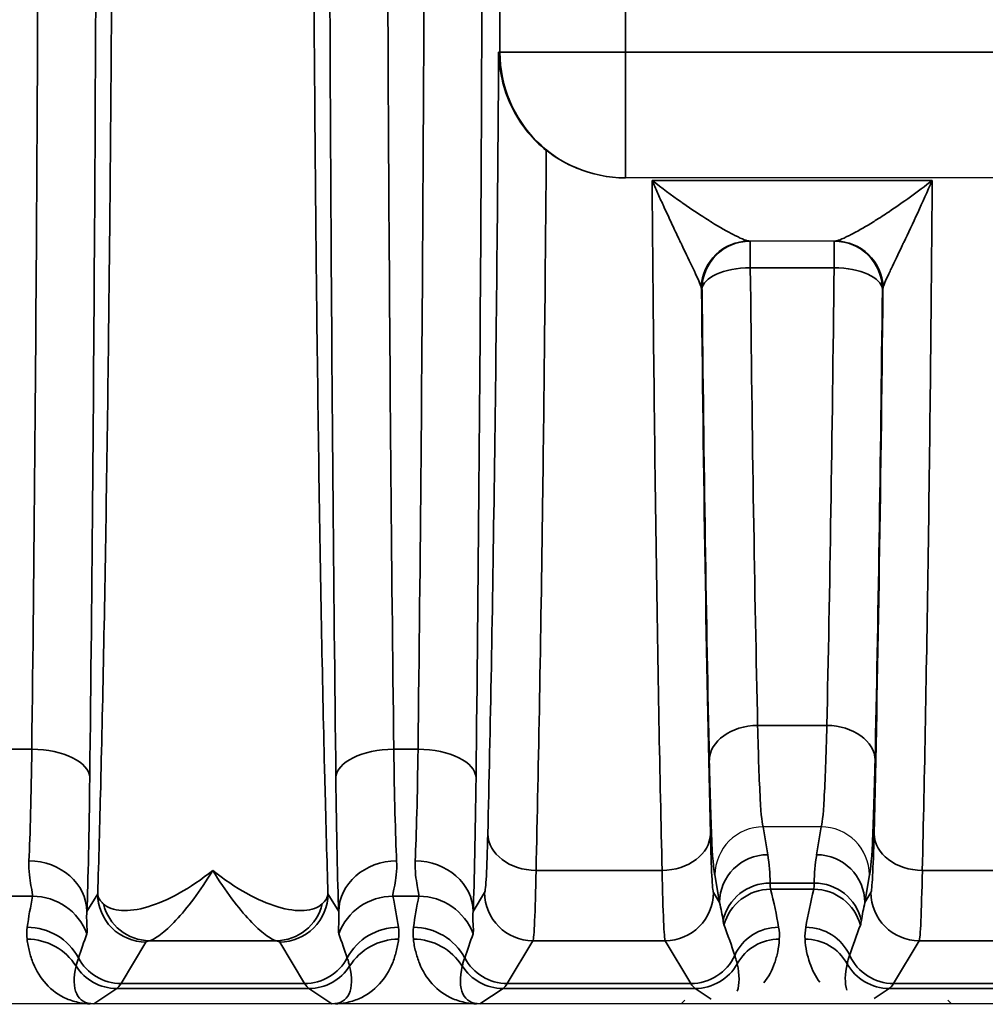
# Model space of a CAD drawing. Header units: millimetres. Extents: x 399 to 6233, y -1870 to 1602.
# Tile 634 of 656: x 5346 to 5356, y 736 to 746. Entities that reach past the tile are written whole.
import ezdxf

# ---------------------------------------------------------------- set-up
doc = ezdxf.new("R2010")
doc.units = ezdxf.units.MM
for name, color, linetype, lineweight in [('AM_5', 3, 'Continuous', 25), ('可見 (ISO)', 7, 'Continuous', 25), ('窄部可見 (ISO)', 7, 'Continuous', 35)]:
    doc.layers.add(name, color=color, linetype=linetype, lineweight=lineweight)
doc.styles.add('尺寸標註', font='romans.shx', dxfattribs={"bigfont": 'CHINESET.SHX'})
doc.dimstyles.new('CNS1$0', dxfattribs={"dimtxt": 2.5, "dimasz": 2.5, "dimexe": 1, "dimexo": 1, "dimgap": 1.5, "dimtad": 1, "dimtoh": 1, "dimdec": 1, "dimdsep": 46, "dimtxsty": '尺寸標註', "dimcen": 0, "dimclrd": 2, "dimclre": 2, "dimclrt": 1, "dimadec": 0, "dimazin": 2, "dimtp": 0.1, "dimtm": 0.1, "dimtfac": 0.71, "dimtdec": 1, "dimtmove": 0, "dimatfit": 0, "dimfxl": 0, "dimlwd": 13, "dimlwe": 13, "dimarcsym": 0})

# ---------------------------------------------------------------- blocks, each defined once
blk = doc.blocks.new('*D307')
at = {"layer": 'AM_5', "color": 2, "lineweight": 13}
for p, q in [((5314.686, 750.079), (5314.686, 719.715)), ((5530.199, 744.193), (5530.199, 719.715)), ((5317.186, 720.715), (5527.699, 720.715))]:
    blk.add_line(p, q, dxfattribs=at)
at = {"layer": 'AM_5', "color": 2, "lineweight": -2}
for points in [[(5317.186, 721.132), (5317.186, 720.298), (5314.686, 720.715)], [(5527.699, 721.132), (5527.699, 720.298), (5530.199, 720.715)]]:
    blk.add_solid(points, dxfattribs=at)
at = {"layer": 'Defpoints', "color": 0, "lineweight": -2}
for p in [(5314.686, 751.079), (5530.199, 745.193), (5530.199, 720.715)]:
    blk.add_point(p, dxfattribs=at)
at = {"layer": 'AM_5', "color": 1, "insert": (5422.443, 723.465), "char_height": 2.5, "attachment_point": 5, "style": '尺寸標註'}
blk.add_mtext('215.5', dxfattribs=at)

msp = doc.modelspace()

# ---------------------------------------------------------------- linework, layer by layer
at = {"layer": '可見 (ISO)'}
for p, q in [((5351.909, 744.234), (5351.898, 744.234)), ((5363.363, 744.234), (5351.909, 744.234)), ((5354.082, 743.579), (5353.191, 743.579)), ((5353.337, 737.513), (5353.336, 737.513)), ((5353.936, 737.513), (5353.337, 737.513)), ((5353.936, 737.513), (5353.936, 737.513)), ((5435.136, 735.679), (5330.636, 735.679)), ((5352.523, 735.716), (5352.486, 735.679)), ((5355.249, 735.716), (5355.286, 735.679))]:
    msp.add_line(p, q, dxfattribs=at)
for start, end in [(79.3817, 79.3821), (121.004, 121.0048)]:
    msp.add_arc((5354.221, 740.579), 3, start, end, dxfattribs=at)
for points, knots in [([(5350.596, 745.534), (5350.596, 745.533), (5350.596, 745.531), (5350.597, 745.437), (5350.608, 745.345), (5350.65, 745.16), (5350.682, 745.068), (5350.77, 744.882), (5350.828, 744.791), (5350.955, 744.637), (5351.021, 744.573), (5351.09, 744.517)], [-0.000535, -0.000535, -0.000535, -0.000535, 0, 0, 0.0290077, 0.0290077, 0.0592099, 0.0592099, 0.0917988, 0.0917988, 0.1194025, 0.1194025, 0.1194025, 0.1194025]), ([(5351.898, 744.234), (5351.735, 744.234), (5351.562, 744.267), (5351.29, 744.379), (5351.183, 744.443), (5351.09, 744.517)], [0, 0, 0, 0, 0.048819, 0.048819, 0.08433896, 0.08433896, 0.08433896, 0.08433896]), ([(5353.336, 737.513), (5353.204, 737.512), (5353.075, 737.458), (5352.983, 737.366), (5352.891, 737.274), (5352.837, 737.143), (5352.836, 737.014)], [0, 0, 0, 0, 0.0003900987, 0.0003900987, 0.0003900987, 0.0007801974, 0.0007801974, 0.0007801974, 0.0007801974]), ([(5354.436, 737.014), (5354.436, 737.145), (5354.381, 737.274), (5354.289, 737.366), (5354.197, 737.458), (5354.068, 737.512), (5353.936, 737.513)], [-0.0000151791, -0.0000151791, -0.0000151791, -0.0000151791, 0.0003786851, 0.0003786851, 0.0003786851, 0.0007725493, 0.0007725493, 0.0007725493, 0.0007725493]), ([(5346.403, 735.679), (5346.399, 735.679), (5346.394, 735.679), (5346.389, 735.679), (5346.382, 735.679), (5346.374, 735.679), (5346.367, 735.679)], [-0.00000491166, -0.00000491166, -0.00000491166, -0.00000491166, 0.00001268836, 0.00001268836, 0.00001268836, 0.00003478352, 0.00003478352, 0.00003478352, 0.00003478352]), ([(5348.905, 735.679), (5348.898, 735.679), (5348.891, 735.679), (5348.884, 735.679), (5348.879, 735.679), (5348.874, 735.679), (5348.869, 735.679)], [0.00000000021, 0.00000000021, 0.00000000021, 0.00000000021, 0.00002113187, 0.00002113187, 0.00002113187, 0.0000394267, 0.0000394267, 0.0000394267, 0.0000394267]), ([(5350.403, 735.679), (5350.398, 735.679), (5350.391, 735.679), (5350.384, 735.679), (5350.379, 735.679), (5350.373, 735.679), (5350.367, 735.679)], [-0.00000491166, -0.00000491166, -0.00000491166, -0.00000491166, 0.00001772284, 0.00001772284, 0.00001772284, 0.00003506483, 0.00003506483, 0.00003506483, 0.00003506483])]:
    msp.add_open_spline(points, degree=3, knots=knots, dxfattribs=at)
at = {"layer": '窄部可見 (ISO)'}
for p, q in [((5350.61, 745.534), (5350.61, 756.623)), ((5351.909, 756.623), (5351.909, 745.534)), ((5350.596, 745.534), (5350.61, 745.534)), ((5350.61, 745.534), (5351.909, 745.534)), ((5351.909, 745.534), (5363.363, 745.534)), ((5351.909, 745.534), (5351.909, 744.234)), ((5352.185, 744.208), (5355.087, 744.208)), ((5353.202, 743.579), (5353.202, 743.303)), ((5354.07, 743.579), (5354.07, 743.303)), ((5354.07, 743.303), (5353.202, 743.303)), ((5352.702, 743.079), (5352.697, 743.079)), ((5354.575, 743.079), (5354.57, 743.079)), ((5353.995, 738.563), (5353.278, 738.563)), ((5345.51, 738.317), (5345.762, 738.317)), ((5349.51, 738.317), (5349.762, 738.317)), ((5353.336, 737.513), (5353.383, 737.224)), ((5353.889, 737.224), (5353.936, 737.513)), ((5350.984, 737.061), (5352.289, 737.061)), ((5352.883, 736.728), (5352.836, 737.014)), ((5354.436, 737.014), (5354.389, 736.728)), ((5354.984, 737.061), (5356.289, 737.061)), ((5353.408, 736.93), (5353.864, 736.93)), ((5345.77, 736.794), (5345.502, 736.794)), ((5346.332, 736.634), (5346.444, 736.819)), ((5348.829, 736.819), (5348.94, 736.634)), ((5349.77, 736.794), (5349.502, 736.794)), ((5350.332, 736.634), (5350.451, 736.832)), ((5352.821, 736.832), (5352.883, 736.728)), ((5353.859, 736.867), (5353.413, 736.867)), ((5354.389, 736.728), (5354.451, 736.832)), ((5346.944, 736.319), (5346.686, 735.889)), ((5348.293, 736.332), (5346.98, 736.332)), ((5348.587, 735.889), (5348.329, 736.319)), ((5350.951, 736.332), (5350.686, 735.889)), ((5352.321, 736.332), (5350.951, 736.332)), ((5352.587, 735.889), (5352.321, 736.332)), ((5354.951, 736.332), (5354.686, 735.889)), ((5356.321, 736.332), (5354.951, 736.332)), ((5346.686, 735.889), (5348.587, 735.889)), ((5350.686, 735.889), (5352.587, 735.889)), ((5354.686, 735.889), (5356.587, 735.889)), ((5346.642, 735.838), (5346.403, 735.679)), ((5348.631, 735.838), (5346.642, 735.838)), ((5348.869, 735.679), (5348.631, 735.838)), ((5350.642, 735.838), (5350.403, 735.679)), ((5352.631, 735.838), (5350.642, 735.838)), ((5352.797, 735.727), (5352.631, 735.838)), ((5354.642, 735.838), (5354.484, 735.733)), ((5356.631, 735.838), (5354.642, 735.838))]:
    msp.add_line(p, q, dxfattribs=at)
for centre, major_axis, ratio, start_param, end_param in [((5345.276, 751.079), (0, 26), 0.02143, 4.199317, 4.712389), ((5349.276, 751.079), (0, 26), 0.02143, 4.199317, 4.712389), ((5351.909, 745.534), (0, -1.3), 0.999781, 4.712389, 6.283185), ((5353.191, 743.079), (0, 0.5), 0.994724, 0, 1.5306), ((5353.197, 743.079), (0, 0.5), 0.999781, 0, 1.570796), ((5353.202, 743.079), (0, 0.5), 0.999781, 0, 1.570796), ((5354.07, 743.079), (0, 0.5), 0.999781, 4.712389, 6.283185), ((5354.075, 743.079), (0, 0.5), 0.999781, 4.712389, 6.283185), ((5354.082, 743.079), (0, 0.5), 0.994724, 4.752585, 6.283185), ((5353.202, 743.079), (-0.5, -0.005), 0.448798, 4.707667, 6.259748), ((5353.47, 748.803), (-0.037, 14.702), 0.020614, 1.954136, 2.341202), ((5353.803, 748.803), (-0.037, -14.702), 0.020614, 0.800391, 1.187456), ((5354.07, 743.079), (0.5, -0.005), 0.448798, 0.023437, 1.575518), ((5352.197, 743.054), (0.501, 0.023), 0.444094, 0.007941, 0.098975), ((5353.036, 751.081), (0, -18.032), 0.020942, 5.172176, 5.570352), ((5352.97, 748.737), (-0.037, 15.127), 0.020036, 1.954139, 2.341205), ((5354.237, 751.081), (0, 18.032), 0.020942, 3.854426, 4.252602), ((5354.303, 748.737), (-0.037, -15.127), 0.020036, 0.800388, 1.187453), ((5355.076, 743.054), (0.501, -0.023), 0.444094, 3.042618, 3.133652), ((5353.278, 738.202), (-0.5, -0.011), 0.722333, 4.696582, 6.252897), ((5353.995, 738.202), (0.5, -0.011), 0.722333, 0.030288, 1.586603), ((5345.706, 739.391), (0.007, 2.58), 0.02502, 3.667887, 4.283115), ((5345.762, 738.022), (0.6, -0.007), 0.49083, 0.024039, 1.576589), ((5349.51, 738.022), (-0.6, -0.007), 0.49083, 4.706597, 6.259146), ((5349.566, 739.391), (-0.007, 2.58), 0.02502, 2.000071, 2.615298), ((5349.706, 739.391), (0.007, 2.58), 0.02502, 3.667887, 4.283115), ((5349.762, 738.022), (0.6, -0.007), 0.49083, 0.024039, 1.576589), ((5346.306, 739.311), (-0.007, -3.096), 0.02085, 0.526276, 1.141508), ((5348.966, 739.311), (0.007, -3.096), 0.02085, 5.141677, 5.75691), ((5350.306, 739.311), (-0.007, -3.096), 0.02085, 0.526276, 1.141508), ((5350.453, 738.941), (0.003, 2.11), 0.022449, 3.179046, 3.920805), ((5350.984, 737.439), (-0.5, 0.012), 0.756341, 0.032019, 1.589117), ((5352.289, 737.439), (0.5, 0.012), 0.756341, 4.694068, 6.251166), ((5352.82, 738.941), (-0.003, 2.11), 0.022449, 2.362381, 3.10414), ((5354.453, 738.941), (0.003, 2.11), 0.022449, 3.179046, 3.920805), ((5354.984, 737.439), (-0.5, 0.012), 0.756341, 0.032019, 1.589117), ((5353.383, 736.728), (-0.493, -0.081), 0.99168, 4.551639, 6.119774), ((5352.89, 737.151), (-0.164, 0.971), 0.506318, 4.398893, 4.702449), ((5354.383, 737.151), (0.164, 0.971), 0.506318, 1.580737, 1.884292), ((5353.889, 736.728), (0.493, -0.081), 0.99168, 0.163411, 1.731546), ((5345.732, 736.634), (0.6, -0.023), 0.876399, 0.0435, 1.604216), ((5349.54, 736.634), (-0.6, -0.023), 0.876399, 4.678969, 6.239685), ((5349.732, 736.634), (0.6, -0.023), 0.876399, 0.0435, 1.604216), ((5350.953, 738.863), (-0.003, -2.532), 0.018707, 0.037443, 0.7792), ((5352.32, 738.863), (0.003, -2.532), 0.018707, 5.503986, 6.245742), ((5354.953, 738.863), (-0.003, -2.532), 0.018707, 0.037443, 0.7792), ((5353.408, 736.434), (-0.5, -0.002), 0.991894, 4.708006, 6.061712), ((5353.864, 736.434), (0.5, -0.002), 0.991894, 0.221473, 1.575179), ((5346.491, 737.228), (0.587, 1.898), 0.297416, 1.892012, 2.070087), ((5345.77, 736.195), (0.588, -0.12), 0.998201, 0.559467, 1.77166), ((5349.502, 736.195), (-0.588, -0.12), 0.998201, 4.511525, 5.723718), ((5348.781, 737.228), (-0.587, 1.898), 0.297416, 4.213099, 4.391173), ((5350.491, 737.228), (0.587, 1.898), 0.297416, 1.892012, 2.070087), ((5349.77, 736.195), (-0.588, 0.12), 0.998201, 3.70106, 4.913253), ((5350.951, 736.832), (0.429, -0.257), 0.999172, 3.682263, 5.252328), ((5352.321, 736.832), (0.429, 0.257), 0.999172, 4.17245, 5.742515), ((5353.413, 736.367), (-0.485, -0.121), 0.998166, 4.469379, 5.780538), ((5352.811, 737.101), (-0.551, 1.727), 0.284402, 4.251132, 4.486426), ((5354.462, 737.101), (0.551, 1.727), 0.284402, 1.796759, 2.032053), ((5353.859, 736.367), (-0.485, 0.121), 0.998166, 3.64424, 4.955399), ((5354.951, 736.832), (0.429, -0.257), 0.999172, 3.682263, 5.252328), ((5346.98, 736.832), (0.093, -0.491), 0.982993, 4.763177, 6.091983), ((5348.293, 736.832), (-0.093, -0.491), 0.982993, 0.191203, 1.520008), ((5352.383, 736.729), (0.316, -0.86), 0.52171, 1.164949, 1.380315), ((5354.89, 736.729), (-0.316, -0.86), 0.52171, 4.902871, 5.118236), ((5352.222, 736.998), (0.922, -1.951), 0.210639, 1.041825, 1.21222), ((5355.051, 736.998), (-0.922, -1.951), 0.210639, 5.070965, 5.241361), ((5345.715, 735.873), (0.594, -0.083), 0.998238, 0.627947, 1.709607), ((5347.139, 737.144), (-1.006, -2.097), 0.194686, 5.163945, 5.294522), ((5348.134, 737.144), (1.006, -2.097), 0.194686, 0.988663, 1.119241), ((5349.558, 735.873), (-0.594, -0.083), 0.998238, 4.573579, 5.655239), ((5349.715, 735.873), (-0.594, 0.083), 0.998238, 3.769539, 4.851199), ((5351.139, 737.144), (-1.006, -2.097), 0.194686, 5.163945, 5.294522), ((5353.496, 735.973), (-0.493, -0.084), 0.998222, 4.544377, 5.685196), ((5353.777, 735.973), (-0.493, 0.084), 0.998222, 3.739582, 4.880401), ((5345.713, 735.75), (0.595, 0.075), 0.998245, 0.438747, 1.445107), ((5349.56, 735.75), (-0.595, 0.075), 0.998245, 4.838078, 5.844438), ((5349.713, 735.75), (-0.595, -0.075), 0.998245, 3.58034, 4.5867), ((5353.503, 735.85), (-0.499, 0.035), 0.998264, 4.782678, 5.843181), ((5353.769, 735.85), (-0.499, -0.035), 0.998264, 3.581597, 4.6421), ((5352.587, 736.389), (0.429, 0.257), 0.999172, 4.17245, 5.313638), ((5354.686, 736.389), (0.429, -0.257), 0.999172, 4.11114, 5.252328), ((5346.686, 736.389), (-0.429, 0.257), 0.999172, 1.028727, 2.110736), ((5348.587, 736.389), (0.429, 0.257), 0.999172, 4.17245, 5.254458), ((5350.686, 736.389), (0.429, -0.257), 0.999172, 4.17032, 5.252328), ((5352.631, 736.338), (0.277, 0.416), 0.999683, 3.729704, 4.790584), ((5352.402, 736.49), (0.601, -0.77), 0.425498, 0.256601, 0.740067), ((5354.642, 736.338), (0.277, -0.416), 0.999683, 4.634194, 5.695074), ((5346.917, 736.521), (-0.641, -0.802), 0.399262, 5.585689, 6.592352), ((5346.642, 736.338), (-0.277, 0.416), 0.999683, 1.546818, 2.553481), ((5348.631, 736.338), (0.277, 0.416), 0.999683, 3.729704, 4.736367), ((5348.356, 736.521), (0.641, -0.802), 0.399262, 5.974018, 6.980681), ((5350.917, 736.521), (-0.641, -0.802), 0.399262, 5.585689, 6.592352), ((5350.642, 736.338), (0.277, -0.416), 0.999683, 4.688411, 5.695074), ((5346.613, 835.872), (0, -100.043), 0.020838, 0.01396, 0.034899), ((5348.66, 835.872), (0, -100.043), 0.020838, 6.248286, 6.269226), ((5350.613, 835.872), (0, -100.043), 0.020838, 0.01396, 0.034899), ((5352.66, 835.872), (0, -100.043), 0.020838, 6.248286, 6.269226), ((5354.613, 835.872), (0, -100.043), 0.020838, 0.01396, 0.034899)]:
    msp.add_ellipse(centre, major_axis=major_axis, ratio=ratio, start_param=start_param, end_param=end_param, dxfattribs=at)
for points, knots in [([(5346.444, 736.819), (5346.455, 737.166), (5346.465, 737.539), (5346.475, 737.928), (5346.476, 737.991), (5346.478, 738.055), (5346.479, 738.121), (5346.491, 738.585), (5346.501, 739.081), (5346.511, 739.599), (5346.521, 740.118), (5346.53, 740.662), (5346.538, 741.232), (5346.547, 741.801), (5346.554, 742.399), (5346.561, 743.015), (5346.564, 743.276), (5346.567, 743.54), (5346.57, 743.807), (5346.573, 744.171), (5346.576, 744.54), (5346.579, 744.916), (5346.585, 745.567), (5346.589, 746.237), (5346.593, 746.922), (5346.6, 748.292), (5346.603, 749.678), (5346.603, 751.079), (5346.603, 752.48), (5346.6, 753.865), (5346.593, 755.236), (5346.587, 756.316), (5346.579, 757.355), (5346.57, 758.351), (5346.567, 758.618), (5346.564, 758.882), (5346.561, 759.142), (5346.554, 759.759), (5346.547, 760.356), (5346.538, 760.926), (5346.53, 761.495), (5346.521, 762.039), (5346.511, 762.558), (5346.501, 763.077), (5346.491, 763.573), (5346.479, 764.037), (5346.478, 764.102), (5346.476, 764.166), (5346.475, 764.23), (5346.465, 764.618), (5346.455, 764.991), (5346.444, 765.338)], [0.0267397, 0.0267397, 0.0267397, 0.0267397, 0.0775919, 0.0775919, 0.0775919, 0.0858976, 0.0858976, 0.0858976, 0.1450554, 0.1450554, 0.1450554, 0.2042133, 0.2042133, 0.2042133, 0.2633711, 0.2633711, 0.2633711, 0.2884173, 0.2884173, 0.2884173, 0.322529, 0.322529, 0.322529, 0.3816868, 0.3816868, 0.3816868, 0.5, 0.5, 0.5, 0.6183182, 0.6183182, 0.6183182, 0.7115983, 0.7115983, 0.7115983, 0.7366339, 0.7366339, 0.7366339, 0.7957918, 0.7957918, 0.7957918, 0.8549496, 0.8549496, 0.8549496, 0.9141075, 0.9141075, 0.9141075, 0.9224155, 0.9224155, 0.9224155, 0.9732653, 0.9732653, 0.9732653, 0.9732653]), ([(5348.829, 765.338), (5348.818, 764.992), (5348.807, 764.618), (5348.798, 764.23), (5348.796, 764.166), (5348.795, 764.102), (5348.793, 764.037), (5348.782, 763.573), (5348.771, 763.077), (5348.761, 762.558), (5348.752, 762.039), (5348.742, 761.495), (5348.734, 760.926), (5348.726, 760.356), (5348.718, 759.759), (5348.711, 759.143), (5348.708, 758.882), (5348.705, 758.618), (5348.703, 758.351), (5348.699, 757.987), (5348.696, 757.617), (5348.693, 757.242), (5348.688, 756.59), (5348.683, 755.92), (5348.68, 755.235), (5348.672, 753.866), (5348.669, 752.48), (5348.669, 751.079), (5348.669, 749.678), (5348.672, 748.292), (5348.68, 746.922), (5348.685, 745.842), (5348.693, 744.802), (5348.703, 743.807), (5348.705, 743.54), (5348.708, 743.276), (5348.711, 743.015), (5348.718, 742.399), (5348.726, 741.801), (5348.734, 741.232), (5348.742, 740.662), (5348.752, 740.118), (5348.761, 739.6), (5348.771, 739.081), (5348.782, 738.585), (5348.793, 738.121), (5348.795, 738.055), (5348.796, 737.991), (5348.798, 737.928), (5348.807, 737.539), (5348.818, 737.166), (5348.829, 736.819)], [0.0267397, 0.0267397, 0.0267397, 0.0267397, 0.0775919, 0.0775919, 0.0775919, 0.0858976, 0.0858976, 0.0858976, 0.1450554, 0.1450554, 0.1450554, 0.2042133, 0.2042133, 0.2042133, 0.2633711, 0.2633711, 0.2633711, 0.2884173, 0.2884173, 0.2884173, 0.322529, 0.322529, 0.322529, 0.3816868, 0.3816868, 0.3816868, 0.5, 0.5, 0.5, 0.6183182, 0.6183182, 0.6183182, 0.7115983, 0.7115983, 0.7115983, 0.7366339, 0.7366339, 0.7366339, 0.7957918, 0.7957918, 0.7957918, 0.8549496, 0.8549496, 0.8549496, 0.9141075, 0.9141075, 0.9141075, 0.9224155, 0.9224155, 0.9224155, 0.9732653, 0.9732653, 0.9732653, 0.9732653]), ([(5348.911, 738.022), (5348.887, 740.004), (5348.869, 742.129), (5348.857, 744.33), (5348.845, 746.53), (5348.839, 748.804), (5348.839, 751.079), (5348.839, 753.353), (5348.845, 755.628), (5348.857, 757.828), (5348.869, 760.028), (5348.887, 762.154), (5348.911, 764.136)], [2.628521, 2.628521, 2.628521, 2.628521, 2.885057, 2.885057, 2.885057, 3.141593, 3.141593, 3.141593, 3.398129, 3.398129, 3.398129, 3.654665, 3.654665, 3.654665, 3.654665]), ([(5349.51, 763.841), (5349.487, 761.904), (5349.469, 759.826), (5349.445, 755.525), (5349.439, 753.302), (5349.439, 748.855), (5349.445, 746.632), (5349.469, 742.331), (5349.487, 740.254), (5349.51, 738.317)], [2.628521, 2.628521, 2.628521, 2.628521, 2.885057, 2.885057, 3.141593, 3.141593, 3.398129, 3.398129, 3.654665, 3.654665, 3.654665, 3.654665]), ([(5346.434, 751.079), (5346.434, 748.804), (5346.427, 746.53), (5346.415, 744.33), (5346.403, 742.129), (5346.385, 740.004), (5346.362, 738.022)], [0, 0, 0, 0, 0.256536, 0.256536, 0.256536, 0.5130721, 0.5130721, 0.5130721, 0.5130721]), ([(5350.434, 751.079), (5350.434, 748.804), (5350.427, 746.53), (5350.415, 744.33), (5350.403, 742.129), (5350.385, 740.004), (5350.362, 738.022)], [0, 0, 0, 0, 0.256536, 0.256536, 0.256536, 0.5130721, 0.5130721, 0.5130721, 0.5130721]), ([(5350.484, 737.439), (5350.51, 738.504), (5350.533, 739.759), (5350.552, 741.143), (5350.571, 742.511), (5350.586, 744.003), (5350.596, 745.534)], [5.4253389, 5.4253389, 5.4253389, 5.4253389, 5.6996123, 5.6996123, 5.6996123, 5.9706337, 5.9706337, 5.9706337, 5.9706337]), ([(5351.09, 744.517), (5351.08, 743.249), (5351.067, 742.017), (5351.052, 740.868), (5351.033, 739.448), (5351.009, 738.157), (5350.984, 737.061)], [0.3619214, 0.3619214, 0.3619214, 0.3619214, 0.5836942, 0.5836942, 0.5836942, 0.8578464, 0.8578464, 0.8578464, 0.8578464]), ([(5352.289, 737.061), (5352.266, 738.023), (5352.245, 739.134), (5352.228, 740.351), (5352.21, 741.553), (5352.196, 742.858), (5352.185, 744.208)], [2.2837463, 2.2837463, 2.2837463, 2.2837463, 2.5241806, 2.5241806, 2.5241806, 2.7617603, 2.7617603, 2.7617603, 2.7617603]), ([(5352.694, 743.099), (5352.689, 743.117), (5352.68, 743.14), (5352.668, 743.168), (5352.655, 743.198), (5352.64, 743.231), (5352.623, 743.268), (5352.619, 743.276), (5352.615, 743.285), (5352.611, 743.294), (5352.577, 743.366), (5352.537, 743.447), (5352.497, 743.532), (5352.492, 743.542), (5352.487, 743.553), (5352.481, 743.564), (5352.458, 743.613), (5352.434, 743.663), (5352.41, 743.714), (5352.389, 743.76), (5352.367, 743.806), (5352.346, 743.853), (5352.33, 743.886), (5352.315, 743.92), (5352.299, 743.954), (5352.28, 743.995), (5352.261, 744.037), (5352.242, 744.08), (5352.223, 744.122), (5352.204, 744.165), (5352.185, 744.208)], [0, 0, 0, 0, 0.000171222, 0.000171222, 0.000171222, 0.000358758, 0.000358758, 0.000358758, 0.000403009, 0.000403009, 0.000403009, 0.000761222, 0.000761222, 0.000761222, 0.000806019, 0.000806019, 0.000806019, 0.001007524, 0.001007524, 0.001007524, 0.001183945, 0.001183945, 0.001183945, 0.001309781, 0.001309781, 0.001309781, 0.001460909, 0.001460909, 0.001460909, 0.001612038, 0.001612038, 0.001612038, 0.001612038]), ([(5352.185, 744.208), (5352.286, 744.129), (5352.387, 744.054), (5352.486, 743.984), (5352.492, 743.98), (5352.498, 743.976), (5352.503, 743.972), (5352.597, 743.906), (5352.689, 743.845), (5352.776, 743.791), (5352.785, 743.785), (5352.794, 743.78), (5352.802, 743.774), (5352.885, 743.724), (5352.964, 743.678), (5353.032, 743.643), (5353.039, 743.64), (5353.045, 743.637), (5353.051, 743.634), (5353.085, 743.617), (5353.115, 743.603), (5353.14, 743.593), (5353.164, 743.584), (5353.182, 743.579), (5353.191, 743.579)], [-0.000006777, -0.000006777, -0.000006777, -0.000006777, 0.000388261, 0.000388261, 0.000388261, 0.000410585, 0.000410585, 0.000410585, 0.000783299, 0.000783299, 0.000783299, 0.000821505, 0.000821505, 0.000821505, 0.001178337, 0.001178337, 0.001178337, 0.00121301, 0.00121301, 0.00121301, 0.001397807, 0.001397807, 0.001397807, 0.001573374, 0.001573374, 0.001573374, 0.001573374]), ([(5354.082, 743.579), (5354.091, 743.579), (5354.109, 743.584), (5354.132, 743.593), (5354.157, 743.603), (5354.187, 743.617), (5354.221, 743.634), (5354.228, 743.637), (5354.234, 743.64), (5354.241, 743.643), (5354.278, 743.663), (5354.319, 743.685), (5354.362, 743.71), (5354.397, 743.73), (5354.433, 743.751), (5354.47, 743.774), (5354.479, 743.78), (5354.488, 743.785), (5354.497, 743.791), (5354.543, 743.82), (5354.59, 743.85), (5354.639, 743.883), (5354.783, 743.979), (5354.936, 744.09), (5355.087, 744.208)], [0, 0, 0, 0, 0.000176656, 0.000176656, 0.000176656, 0.000361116, 0.000361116, 0.000361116, 0.000395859, 0.000395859, 0.000395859, 0.000593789, 0.000593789, 0.000593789, 0.000753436, 0.000753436, 0.000753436, 0.000791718, 0.000791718, 0.000791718, 0.000989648, 0.000989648, 0.000989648, 0.001583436, 0.001583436, 0.001583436, 0.001583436]), ([(5355.087, 744.208), (5354.986, 743.977), (5354.884, 743.759), (5354.791, 743.564), (5354.786, 743.553), (5354.781, 743.542), (5354.776, 743.532), (5354.735, 743.446), (5354.696, 743.365), (5354.662, 743.293), (5354.658, 743.285), (5354.654, 743.276), (5354.65, 743.268), (5354.633, 743.231), (5354.617, 743.197), (5354.604, 743.168), (5354.593, 743.141), (5354.583, 743.117), (5354.579, 743.099)], [-0.00000792, -0.00000792, -0.00000792, -0.00000792, 0.000796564, 0.000796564, 0.000796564, 0.000840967, 0.000840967, 0.000840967, 0.001198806, 0.001198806, 0.001198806, 0.001242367, 0.001242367, 0.001242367, 0.001429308, 0.001429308, 0.001429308, 0.001601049, 0.001601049, 0.001601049, 0.001601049]), ([(5355.087, 744.208), (5355.076, 742.858), (5355.062, 741.553), (5355.045, 740.351), (5355.027, 739.134), (5355.006, 738.023), (5354.984, 737.061)], [0.3798324, 0.3798324, 0.3798324, 0.3798324, 0.617412, 0.617412, 0.617412, 0.8578464, 0.8578464, 0.8578464, 0.8578464]), ([(5353.278, 738.563), (5353.286, 738.25), (5353.295, 737.986), (5353.305, 737.805), (5353.315, 737.626), (5353.326, 737.528), (5353.337, 737.513)], [0.8072897, 0.8072897, 0.8072897, 0.8072897, 1.1737525, 1.1737525, 1.1737525, 1.5358897, 1.5358897, 1.5358897, 1.5358897]), ([(5353.936, 737.513), (5353.946, 737.528), (5353.957, 737.626), (5353.967, 737.805), (5353.977, 737.986), (5353.987, 738.25), (5353.995, 738.563)], [1.6057029, 1.6057029, 1.6057029, 1.6057029, 1.9678402, 1.9678402, 1.9678402, 2.3343029, 2.3343029, 2.3343029, 2.3343029]), ([(5352.836, 737.014), (5352.826, 737.034), (5352.815, 737.145), (5352.805, 737.344), (5352.795, 737.549), (5352.786, 737.847), (5352.778, 738.202)], [4.7528527, 4.7528527, 4.7528527, 4.7528527, 5.1094614, 5.1094614, 5.1094614, 5.4758956, 5.4758956, 5.4758956, 5.4758956]), ([(5354.494, 738.202), (5354.487, 737.847), (5354.477, 737.549), (5354.467, 737.344), (5354.457, 737.145), (5354.446, 737.034), (5354.436, 737.014)], [3.9488824, 3.9488824, 3.9488824, 3.9488824, 4.3153166, 4.3153166, 4.3153166, 4.6719252, 4.6719252, 4.6719252, 4.6719252]), ([(5345.77, 736.794), (5345.773, 736.807), (5345.764, 736.845), (5345.741, 736.967), (5345.728, 737.052), (5345.732, 737.159)], [0, 0, 0, 0, 0.000661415, 0.000661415, 0.001322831, 0.001322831, 0.001322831, 0.001322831]), ([(5349.54, 737.159), (5349.545, 737.052), (5349.531, 736.968), (5349.508, 736.846), (5349.499, 736.807), (5349.502, 736.794)], [0, 0, 0, 0, 0.000661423, 0.000661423, 0.001322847, 0.001322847, 0.001322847, 0.001322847]), ([(5349.77, 736.794), (5349.773, 736.807), (5349.764, 736.845), (5349.741, 736.967), (5349.728, 737.052), (5349.732, 737.159)], [0, 0, 0, 0, 0.000661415, 0.000661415, 0.001322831, 0.001322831, 0.001322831, 0.001322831]), ([(5346.502, 736.715), (5346.546, 736.674), (5346.612, 736.651), (5346.69, 736.646), (5346.769, 736.641), (5346.863, 736.654), (5346.964, 736.684), (5347.166, 736.744), (5347.401, 736.872), (5347.636, 737.061)], [0, 0, 0, 0, 0.000558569, 0.000558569, 0.000558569, 0.001117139, 0.001117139, 0.001117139, 0.002234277, 0.002234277, 0.002234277, 0.002234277]), ([(5347.636, 737.061), (5347.503, 736.843), (5347.371, 736.669), (5347.196, 736.482), (5347.141, 736.432), (5347.046, 736.36), (5347.007, 736.338), (5346.98, 736.332)], [-0.000011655, -0.000011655, -0.000011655, -0.000011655, 0.001067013, 0.001067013, 0.001606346, 0.001606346, 0.00214568, 0.00214568, 0.00214568, 0.00214568]), ([(5347.636, 737.061), (5347.871, 736.872), (5348.104, 736.745), (5348.308, 736.684), (5348.511, 736.623), (5348.682, 736.632), (5348.77, 736.715)], [-0.000011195, -0.000011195, -0.000011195, -0.000011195, 0.001104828, 0.001104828, 0.001104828, 0.002220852, 0.002220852, 0.002220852, 0.002220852]), ([(5348.293, 736.332), (5348.266, 736.338), (5348.226, 736.36), (5348.179, 736.396), (5348.132, 736.432), (5348.077, 736.482), (5348.018, 736.545), (5347.96, 736.607), (5347.898, 736.681), (5347.833, 736.767), (5347.769, 736.853), (5347.702, 736.953), (5347.636, 737.061)], [0, 0, 0, 0, 0.000534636, 0.000534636, 0.000534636, 0.001069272, 0.001069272, 0.001069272, 0.001603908, 0.001603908, 0.001603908, 0.002138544, 0.002138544, 0.002138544, 0.002138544]), ([(5353.408, 736.93), (5353.408, 736.915), (5353.408, 736.902), (5353.409, 736.891), (5353.41, 736.881), (5353.411, 736.873), (5353.413, 736.867)], [0, 0, 0, 0, 0.0003560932, 0.0003560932, 0.0003560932, 0.0006862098, 0.0006862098, 0.0006862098, 0.0006862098]), ([(5353.859, 736.867), (5353.861, 736.873), (5353.862, 736.881), (5353.863, 736.891), (5353.864, 736.902), (5353.864, 736.915), (5353.864, 736.93)], [0, 0, 0, 0, 0.0003301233, 0.0003301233, 0.0003301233, 0.0006862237, 0.0006862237, 0.0006862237, 0.0006862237]), ([(5346.444, 736.819), (5346.444, 736.819), (5346.444, 736.815), (5346.444, 736.813), (5346.445, 736.811), (5346.445, 736.809), (5346.446, 736.807), (5346.446, 736.802), (5346.448, 736.798), (5346.449, 736.794), (5346.452, 736.785), (5346.455, 736.776), (5346.46, 736.767), (5346.467, 736.754), (5346.477, 736.741), (5346.489, 736.729), (5346.493, 736.724), (5346.497, 736.72), (5346.502, 736.715)], [-0.00000006, -0.00000006, -0.00000006, -0.00000006, 0.0000257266, 0.0000257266, 0.0000257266, 0.0000544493, 0.0000544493, 0.0000544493, 0.000111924, 0.000111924, 0.000111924, 0.0002271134, 0.0002271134, 0.0002271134, 0.0003995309, 0.0003995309, 0.0003995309, 0.0004594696, 0.0004594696, 0.0004594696, 0.0004594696]), ([(5346.944, 736.319), (5346.813, 736.32), (5346.683, 736.373), (5346.59, 736.466), (5346.498, 736.558), (5346.444, 736.688), (5346.444, 736.819)], [0, 0, 0, 0, 0.5, 0.5, 0.5, 1, 1, 1, 1]), ([(5348.329, 736.319), (5348.46, 736.32), (5348.59, 736.373), (5348.682, 736.466), (5348.775, 736.558), (5348.829, 736.688), (5348.829, 736.819)], [0, 0, 0, 0, 0.5, 0.5, 0.5, 1, 1, 1, 1]), ([(5346.332, 736.634), (5346.327, 736.568), (5346.331, 736.518), (5346.333, 736.481), (5346.333, 736.48), (5346.333, 736.479), (5346.333, 736.479), (5346.335, 736.441), (5346.336, 736.417), (5346.332, 736.405)], [0, 0, 0, 0, 0.000759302, 0.000759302, 0.000759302, 0.000774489, 0.000774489, 0.000774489, 0.001548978, 0.001548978, 0.001548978, 0.001548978]), ([(5348.94, 736.405), (5348.936, 736.417), (5348.937, 736.441), (5348.939, 736.479), (5348.939, 736.48), (5348.939, 736.481), (5348.939, 736.482), (5348.942, 736.519), (5348.945, 736.569), (5348.94, 736.634)], [0, 0, 0, 0, 0.000774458, 0.000774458, 0.000774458, 0.000793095, 0.000793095, 0.000793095, 0.001548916, 0.001548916, 0.001548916, 0.001548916]), ([(5350.332, 736.634), (5350.327, 736.568), (5350.331, 736.518), (5350.333, 736.481), (5350.333, 736.48), (5350.333, 736.479), (5350.333, 736.479), (5350.335, 736.441), (5350.336, 736.417), (5350.332, 736.405)], [0, 0, 0, 0, 0.000759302, 0.000759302, 0.000759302, 0.000774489, 0.000774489, 0.000774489, 0.001548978, 0.001548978, 0.001548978, 0.001548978]), ([(5352.93, 736.495), (5352.928, 736.501), (5352.926, 736.507), (5352.924, 736.514), (5352.923, 736.522), (5352.921, 736.531), (5352.92, 736.541)], [0, 0, 0, 0, 0.0003464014, 0.0003464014, 0.0003464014, 0.0007194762, 0.0007194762, 0.0007194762, 0.0007194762]), ([(5354.353, 736.541), (5354.351, 736.531), (5354.35, 736.522), (5354.348, 736.514), (5354.347, 736.507), (5354.345, 736.501), (5354.343, 736.495)], [0, 0, 0, 0, 0.0003730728, 0.0003730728, 0.0003730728, 0.0007194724, 0.0007194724, 0.0007194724, 0.0007194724]), ([(5346.367, 735.679), (5346.331, 735.68), (5346.295, 735.684), (5346.259, 735.691), (5346.212, 735.7), (5346.167, 735.714), (5346.123, 735.732), (5346.042, 735.767), (5345.969, 735.819), (5345.909, 735.885), (5345.853, 735.947), (5345.808, 736.021), (5345.776, 736.1), (5345.76, 736.139), (5345.747, 736.18), (5345.737, 736.22), (5345.731, 736.241), (5345.727, 736.261), (5345.723, 736.283), (5345.719, 736.304), (5345.715, 736.326), (5345.713, 736.349)], [0.0321682, 0.0321682, 0.0321682, 0.0321682, 0.1368507, 0.1368507, 0.1368507, 0.2737771, 0.2737771, 0.2737771, 0.5290847, 0.5290847, 0.5290847, 0.7702868, 0.7702868, 0.7702868, 0.8883026, 0.8883026, 0.8883026, 0.9470384, 0.9470384, 0.9470384, 1.0057239, 1.0057239, 1.0057239, 1.0057239]), ([(5349.56, 736.349), (5349.557, 736.326), (5349.553, 736.304), (5349.549, 736.283), (5349.545, 736.261), (5349.541, 736.241), (5349.536, 736.22), (5349.525, 736.18), (5349.512, 736.139), (5349.497, 736.1), (5349.464, 736.021), (5349.42, 735.947), (5349.363, 735.885), (5349.303, 735.819), (5349.23, 735.767), (5349.149, 735.732), (5349.106, 735.714), (5349.06, 735.7), (5349.013, 735.691), (5348.978, 735.684), (5348.941, 735.68), (5348.905, 735.679)], [2.1358688, 2.1358688, 2.1358688, 2.1358688, 2.1945542, 2.1945542, 2.1945542, 2.25329, 2.25329, 2.25329, 2.3713058, 2.3713058, 2.3713058, 2.612508, 2.612508, 2.612508, 2.8678155, 2.8678155, 2.8678155, 3.004742, 3.004742, 3.004742, 3.1094244, 3.1094244, 3.1094244, 3.1094244]), ([(5350.367, 735.679), (5350.331, 735.68), (5350.295, 735.684), (5350.259, 735.691), (5350.212, 735.7), (5350.167, 735.714), (5350.123, 735.732), (5350.042, 735.767), (5349.969, 735.819), (5349.909, 735.885), (5349.853, 735.947), (5349.808, 736.021), (5349.776, 736.1), (5349.76, 736.139), (5349.747, 736.18), (5349.737, 736.22), (5349.731, 736.241), (5349.727, 736.261), (5349.723, 736.283), (5349.719, 736.304), (5349.715, 736.326), (5349.713, 736.349)], [3.1737609, 3.1737609, 3.1737609, 3.1737609, 3.2784434, 3.2784434, 3.2784434, 3.4153698, 3.4153698, 3.4153698, 3.6706773, 3.6706773, 3.6706773, 3.9118795, 3.9118795, 3.9118795, 4.0298953, 4.0298953, 4.0298953, 4.0886311, 4.0886311, 4.0886311, 4.1473165, 4.1473165, 4.1473165, 4.1473165]), ([(5353.503, 736.349), (5353.5, 736.303), (5353.494, 736.259), (5353.486, 736.218), (5353.482, 736.198), (5353.477, 736.178), (5353.472, 736.159), (5353.467, 736.139), (5353.461, 736.12), (5353.454, 736.1), (5353.429, 736.027), (5353.392, 735.957), (5353.344, 735.897)], [2.0816524, 2.0816524, 2.0816524, 2.0816524, 2.2088695, 2.2088695, 2.2088695, 2.2718747, 2.2718747, 2.2718747, 2.3347165, 2.3347165, 2.3347165, 2.5751235, 2.5751235, 2.5751235, 2.5751235]), ([(5353.923, 735.904), (5353.879, 735.961), (5353.844, 736.028), (5353.818, 736.102), (5353.792, 736.179), (5353.775, 736.263), (5353.769, 736.349)], [3.7348054, 3.7348054, 3.7348054, 3.7348054, 3.9636828, 3.9636828, 3.9636828, 4.2015329, 4.2015329, 4.2015329, 4.2015329]), ([(5353.067, 736.094), (5353.064, 736.106), (5353.061, 736.119), (5353.056, 736.133), (5353.052, 736.148), (5353.047, 736.164), (5353.041, 736.181)], [0, 0, 0, 0, 0.001000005, 0.001000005, 0.001000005, 0.002089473, 0.002089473, 0.002089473, 0.002089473]), ([(5354.231, 736.181), (5354.226, 736.165), (5354.221, 736.151), (5354.217, 736.137), (5354.212, 736.121), (5354.209, 736.107), (5354.206, 736.094)], [0, 0, 0, 0, 0.001000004, 0.001000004, 0.001000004, 0.002089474, 0.002089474, 0.002089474, 0.002089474]), ([(5346.244, 736.155), (5346.239, 736.139), (5346.235, 736.125), (5346.23, 736.111), (5346.226, 736.097), (5346.222, 736.083), (5346.219, 736.071)], [0, 0, 0, 0, 0.001000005, 0.001000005, 0.001000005, 0.002089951, 0.002089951, 0.002089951, 0.002089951]), ([(5349.053, 736.071), (5349.05, 736.082), (5349.047, 736.095), (5349.043, 736.108), (5349.039, 736.122), (5349.034, 736.138), (5349.028, 736.155)], [0, 0, 0, 0, 0.001000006, 0.001000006, 0.001000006, 0.00208995, 0.00208995, 0.00208995, 0.00208995]), ([(5350.244, 736.155), (5350.239, 736.139), (5350.235, 736.125), (5350.23, 736.111), (5350.226, 736.097), (5350.222, 736.083), (5350.219, 736.071)], [0, 0, 0, 0, 0.001000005, 0.001000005, 0.001000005, 0.002089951, 0.002089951, 0.002089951, 0.002089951])]:
    msp.add_open_spline(points, degree=3, knots=knots, dxfattribs=at)
for points in [[(5348.77, 736.715), (5348.807, 736.749), (5348.825, 736.784), (5348.829, 736.819)], [(5345.713, 736.349), (5345.707, 736.39), (5345.709, 736.431), (5345.715, 736.472)], [(5349.558, 736.472), (5349.564, 736.431), (5349.565, 736.39), (5349.56, 736.349)], [(5349.713, 736.349), (5349.707, 736.39), (5349.709, 736.431), (5349.715, 736.472)], [(5353.496, 736.472), (5353.503, 736.431), (5353.506, 736.39), (5353.503, 736.349)], [(5353.769, 736.349), (5353.766, 736.39), (5353.77, 736.431), (5353.777, 736.472)], [(5346.98, 736.332), (5346.958, 736.328), (5346.946, 736.324), (5346.944, 736.319)], [(5348.329, 736.319), (5348.326, 736.324), (5348.315, 736.328), (5348.293, 736.332)], [(5354.206, 736.094), (5354.181, 735.989), (5354.179, 735.892), (5354.203, 735.819)]]:
    msp.add_open_spline(points, degree=3, dxfattribs=at)

# ---------------------------------------------------------------- dimensions: what is measured, and where the dimension line sits
at = {"layer": 'AM_5'}
dim = msp.add_linear_dim(base=(5530.199, 720.715), p1=(5314.686, 751.079), p2=(5530.199, 745.193), dimstyle='CNS1$0', override={"dimpost": ''}, dxfattribs=at)
dim.commit()
dim.dimension.update_dxf_attribs({"geometry": '*D307', "text_midpoint": (5422.443, 723.465)})

doc.saveas('drawing.dxf')
